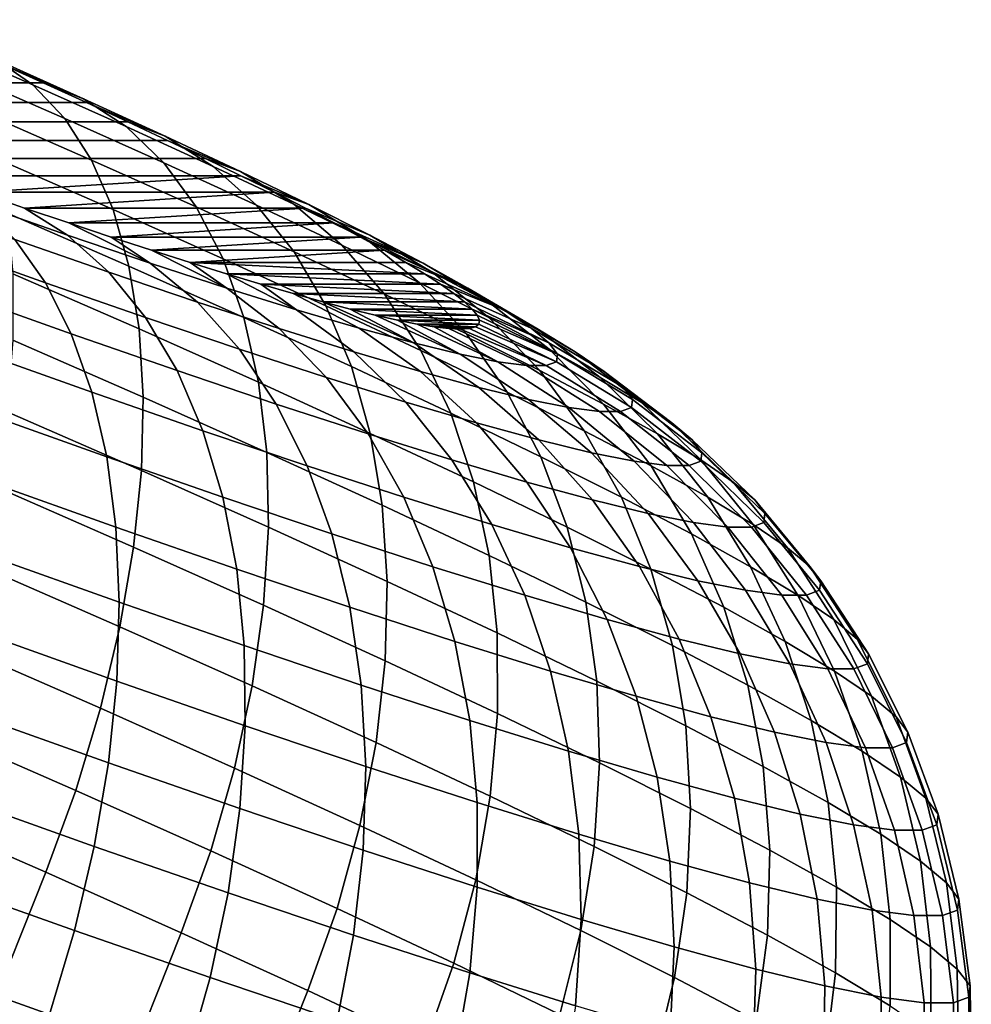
# Model space of a CAD drawing. Header units: metres. Extents: x -166 to 33, y -71 to 34.
# Tile 328 of 332: x 18.21 to 19.43, y 32.11 to 33.37. Entities that reach past the tile are written whole.
import ezdxf

# ---------------------------------------------------------------- set-up
doc = ezdxf.new("R2010")
doc.units = ezdxf.units.M
doc.layers.add('solid_12208131', color=7, linetype='CONTINUOUS')

msp = doc.modelspace()

# ---------------------------------------------------------------- linework, layer by layer
at = {"layer": 'solid_12208131'}
for points in [[(18.09947, 33.339428, 15.69699), (18.225309, 33.284401, 15.626336), (18.178684, 33.316269, 15.529325), (18.060936, 33.36776, 15.595436)], [(18.132326, 33.299976, 15.796815), (18.266054, 33.241501, 15.721732), (18.225309, 33.284401, 15.626336), (18.09947, 33.339428, 15.69699)], [(18.290163, 33.266487, 15.451992), (18.180677, 33.312889, 15.398091), (18.121004, 33.339378, 15.437204), (18.178684, 33.316269, 15.529325)], [(18.238325, 33.286983, 15.355742), (17.770395, 33.286983, 12.70201), (17.701738, 33.312893, 12.681931), (18.180677, 33.312889, 15.398091)], [(18.225309, 33.284401, 15.626336), (18.34445, 33.231197, 15.543688), (18.290163, 33.266487, 15.451992), (18.178684, 33.316269, 15.529325)], [(18.290163, 33.266487, 15.451992), (18.238325, 33.286983, 15.355742), (18.180677, 33.312889, 15.398091)], [(18.15909, 33.249912, 15.893654), (18.300404, 33.188118, 15.814312), (18.266054, 33.241501, 15.721732), (18.132326, 33.299976, 15.796815)], [(18.293781, 33.261726, 15.310287), (17.838055, 33.26173, 12.725757), (17.770395, 33.286983, 12.70201), (18.238325, 33.286983, 15.355742)], [(18.266054, 33.241501, 15.721732), (18.392664, 33.184963, 15.633903), (18.34445, 33.231197, 15.543688), (18.225309, 33.284401, 15.626336)], [(18.290163, 33.266487, 15.451992), (18.394476, 33.218815, 15.364058), (18.293781, 33.261726, 15.310287), (18.238325, 33.286983, 15.355742)], [(18.346931, 33.237179, 15.261828), (17.904573, 33.237183, 12.753114), (17.838055, 33.26173, 12.725757), (18.293781, 33.261726, 15.310287)], [(18.34445, 33.231197, 15.543688), (18.455933, 33.180244, 15.449711), (18.394476, 33.218815, 15.364058), (18.290163, 33.266487, 15.451992)], [(18.394476, 33.218815, 15.364058), (18.346931, 33.237179, 15.261828), (18.293781, 33.261726, 15.310287)], [(18.179426, 33.189857, 15.986285), (18.327925, 33.12492, 15.902909), (18.300404, 33.188118, 15.814312), (18.15909, 33.249912, 15.893654)], [(18.397686, 33.213379, 15.210447), (17.969841, 33.213383, 12.784037), (17.904573, 33.237183, 12.753114), (18.346931, 33.237179, 15.261828)], [(18.300404, 33.188118, 15.814312), (18.434195, 33.128372, 15.721501), (18.392664, 33.184963, 15.633903), (18.266054, 33.241501, 15.721732)], [(18.394476, 33.218815, 15.364058), (18.490784, 33.173634, 15.266233), (18.397686, 33.213379, 15.210447), (18.346931, 33.237179, 15.261828)], [(18.392664, 33.184963, 15.633903), (18.511133, 33.130817, 15.534035), (18.455933, 33.180244, 15.449711), (18.34445, 33.231197, 15.543688)], [(18.445894, 33.190399, 15.156286), (18.033665, 33.190399, 12.818442), (17.969841, 33.213383, 12.784037), (18.397686, 33.213379, 15.210447)], [(18.455933, 33.180244, 15.449711), (18.558859, 33.131958, 15.345162), (18.490784, 33.173634, 15.266233), (18.394476, 33.218815, 15.364058)], [(18.490784, 33.173634, 15.266233), (18.445894, 33.190399, 15.156286), (18.397686, 33.213379, 15.210447)], [(18.491423, 33.168301, 15.099499), (18.095869, 33.168301, 12.856234), (18.033665, 33.190399, 12.818442), (18.445894, 33.190399, 15.156286)], [(18.193075, 33.120571, 16.073544), (18.348272, 33.052708, 15.986406), (18.327925, 33.12492, 15.902909), (18.179426, 33.189857, 15.986285)], [(18.327925, 33.12492, 15.902909), (18.468519, 33.062138, 15.805378), (18.434195, 33.128372, 15.721501), (18.300404, 33.188118, 15.814312)], [(18.434195, 33.128372, 15.721501), (18.559383, 33.071156, 15.615969), (18.511133, 33.130817, 15.534035), (18.392664, 33.184963, 15.633903)], [(18.490784, 33.173634, 15.266233), (18.578308, 33.131306, 15.159303), (18.491423, 33.168301, 15.099499), (18.445894, 33.190399, 15.156286)], [(18.511133, 33.130817, 15.534035), (18.62051, 33.079502, 15.422933), (18.558859, 33.131958, 15.345162), (18.455933, 33.180244, 15.449711)], [(18.558859, 33.131958, 15.345162), (18.652397, 33.086723, 15.230883), (18.578308, 33.131306, 15.159303), (18.490784, 33.173634, 15.266233)], [(18.491423, 33.168301, 15.099499), (18.156324, 33.147133, 12.897337), (18.095869, 33.168301, 12.856234)], [(18.491423, 33.168301, 15.099499), (18.534174, 33.147129, 15.040196), (18.156324, 33.147133, 12.897337)], [(18.578308, 33.131306, 15.159303), (18.534174, 33.147129, 15.040196), (18.491423, 33.168301, 15.099499)], [(18.534174, 33.147129, 15.040196), (18.214815, 33.126965, 12.94161), (18.156324, 33.147133, 12.897337)], [(18.157066, 33.131306, 12.770323), (18.156324, 33.147133, 12.897337), (18.214815, 33.126965, 12.94161), (18.269791, 33.092175, 12.85186)], [(18.534174, 33.147129, 15.040196), (18.573994, 33.126965, 14.978588), (18.214815, 33.126965, 12.94161)], [(18.578308, 33.131306, 15.159303), (18.656347, 33.092175, 15.044128), (18.573994, 33.126965, 14.978588), (18.534174, 33.147129, 15.040196)], [(18.241503, 33.031433, 12.588279), (18.106558, 33.079502, 12.508158), (18.075222, 33.131958, 12.602324), (18.202206, 33.086723, 12.677719)], [(18.62051, 33.079502, 15.422933), (18.719915, 33.031433, 15.30149), (18.652397, 33.086723, 15.230883), (18.558859, 33.131958, 15.345162)], [(18.322678, 33.044903, 12.76486), (18.202206, 33.086723, 12.677719), (18.157066, 33.131306, 12.770323), (18.269791, 33.092175, 12.85186)], [(18.199869, 33.042927, 16.154327), (18.361189, 32.972385, 16.063753), (18.348272, 33.052708, 15.986406), (18.193075, 33.120571, 16.073544)], [(18.573994, 33.126965, 14.978588), (18.2712, 33.107849, 12.988938), (18.214815, 33.126965, 12.94161)], [(18.375513, 33.056553, 12.943732), (18.269791, 33.092175, 12.85186), (18.214815, 33.126965, 12.94161), (18.2712, 33.107849, 12.988938)], [(18.573994, 33.126965, 14.978588), (18.61079, 33.107849, 14.914829), (18.2712, 33.107849, 12.988938)], [(18.348272, 33.052708, 15.986406), (18.495207, 32.987091, 15.884478), (18.468519, 33.062138, 15.805378), (18.327925, 33.12492, 15.902909)], [(18.468519, 33.062138, 15.805378), (18.600075, 33.002014, 15.694479), (18.559383, 33.071156, 15.615969), (18.434195, 33.128372, 15.721501)], [(18.559383, 33.071156, 15.615969), (18.674965, 33.016933, 15.498564), (18.62051, 33.079502, 15.422933), (18.511133, 33.130817, 15.534035)], [(18.656347, 33.092175, 15.044128), (18.72427, 33.056553, 14.921638), (18.61079, 33.107849, 14.914829), (18.573994, 33.126965, 14.978588)], [(18.652397, 33.086723, 15.230883), (18.7358, 33.044903, 15.107794), (18.656347, 33.092175, 15.044128), (18.578308, 33.131306, 15.159303)], [(18.61079, 33.107849, 14.914829), (18.325369, 33.089825, 13.03923), (18.2712, 33.107849, 12.988938)], [(18.375513, 33.056553, 12.943732), (18.2712, 33.107849, 12.988938), (18.325369, 33.089825, 13.03923)], [(18.61079, 33.107849, 14.914829), (18.644491, 33.089825, 14.849043), (18.325369, 33.089825, 13.03923)], [(18.72427, 33.056553, 14.921638), (18.644491, 33.089825, 14.849043), (18.61079, 33.107849, 14.914829)], [(18.369526, 32.986992, 12.680882), (18.241503, 33.031433, 12.588279), (18.202206, 33.086723, 12.677719), (18.322678, 33.044903, 12.76486)], [(18.435665, 33.006832, 12.863047), (18.322678, 33.044903, 12.76486), (18.269791, 33.092175, 12.85186), (18.375513, 33.056553, 12.943732)], [(18.644491, 33.089825, 14.849043), (18.377146, 33.072948, 13.092325), (18.325369, 33.089825, 13.03923)], [(18.473381, 33.024731, 13.045199), (18.375513, 33.056553, 12.943732), (18.325369, 33.089825, 13.03923), (18.377146, 33.072948, 13.092325)], [(18.644491, 33.089825, 14.849043), (18.674986, 33.072948, 14.781442), (18.377146, 33.072948, 13.092325)], [(18.72427, 33.056553, 14.921638), (18.781532, 33.024731, 14.792818), (18.674986, 33.072948, 14.781442), (18.644491, 33.089825, 14.849043)], [(18.719915, 33.031433, 15.30149), (18.808544, 32.986992, 15.170684), (18.7358, 33.044903, 15.107794), (18.652397, 33.086723, 15.230883)], [(18.7358, 33.044903, 15.107794), (18.808392, 33.006832, 14.976885), (18.72427, 33.056553, 14.921638), (18.656347, 33.092175, 15.044128)], [(18.27446, 32.966133, 12.503128), (18.131861, 33.016933, 12.418463), (18.106558, 33.079502, 12.508158), (18.241503, 33.031433, 12.588279)], [(18.674986, 33.072948, 14.781442), (18.426413, 33.057259, 13.148093), (18.377146, 33.072948, 13.092325)], [(18.473381, 33.024731, 13.045199), (18.377146, 33.072948, 13.092325), (18.426413, 33.057259, 13.148093)], [(18.674986, 33.072948, 14.781442), (18.702208, 33.057259, 14.712187), (18.426413, 33.057259, 13.148093)], [(18.600075, 33.002014, 15.694479), (18.721535, 32.94503, 15.571104), (18.674965, 33.016933, 15.498564), (18.559383, 33.071156, 15.615969)], [(18.674965, 33.016933, 15.498564), (18.780006, 32.966133, 15.370233), (18.719915, 33.031433, 15.30149), (18.62051, 33.079502, 15.422933)], [(18.781532, 33.024731, 14.792818), (18.702208, 33.057259, 14.712187), (18.674986, 33.072948, 14.781442)], [(18.540258, 32.972824, 12.971486), (18.435665, 33.006832, 12.863047), (18.375513, 33.056553, 12.943732), (18.473381, 33.024731, 13.045199)], [(18.726099, 33.042786, 14.641413), (18.47307, 33.042786, 13.206428), (18.426413, 33.057259, 13.148093)], [(18.562607, 32.996964, 13.155444), (18.473381, 33.024731, 13.045199), (18.426413, 33.057259, 13.148093), (18.47307, 33.042786, 13.206428)], [(18.702208, 33.057259, 14.712187), (18.726099, 33.042786, 14.641413), (18.426413, 33.057259, 13.148093)], [(18.495207, 32.987091, 15.884478), (18.632696, 32.924255, 15.768578), (18.600075, 33.002014, 15.694479), (18.468519, 33.062138, 15.805378)], [(18.781532, 33.024731, 14.792818), (18.827673, 32.996964, 14.658705), (18.726099, 33.042786, 14.641413), (18.702208, 33.057259, 14.712187)], [(18.808392, 33.006832, 14.976885), (18.869589, 32.972824, 14.839211), (18.781532, 33.024731, 14.792818), (18.72427, 33.056553, 14.921638)], [(18.489595, 32.946537, 12.785223), (18.369526, 32.986992, 12.680882), (18.322678, 33.044903, 12.76486), (18.435665, 33.006832, 12.863047)], [(18.361189, 32.972385, 16.063753), (18.51392, 32.904182, 15.957803), (18.495207, 32.987091, 15.884478), (18.348272, 33.052708, 15.986406)], [(18.808544, 32.986992, 15.170684), (18.885687, 32.946537, 15.031569), (18.808392, 33.006832, 14.976885), (18.7358, 33.044903, 15.107794)], [(18.199718, 32.957905, 16.227621), (18.366512, 32.884972, 16.133974), (18.361189, 32.972385, 16.063753), (18.199869, 33.042927, 16.154327)], [(18.409744, 32.91917, 12.600985), (18.27446, 32.966133, 12.503128), (18.241503, 33.031433, 12.588279), (18.369526, 32.986992, 12.680882)], [(18.746578, 33.029583, 14.569357), (18.516958, 33.029583, 13.267134), (18.47307, 33.042786, 13.206428)], [(18.562607, 32.996964, 13.155444), (18.47307, 33.042786, 13.206428), (18.516958, 33.029583, 13.267134)], [(18.726099, 33.042786, 14.641413), (18.746578, 33.029583, 14.569357), (18.47307, 33.042786, 13.206428)], [(18.780006, 32.966133, 15.370233), (18.873665, 32.91917, 15.232008), (18.808544, 32.986992, 15.170684), (18.719915, 33.031433, 15.30149)], [(18.827673, 32.996964, 14.658705), (18.746578, 33.029583, 14.569357), (18.726099, 33.042786, 14.641413)], [(18.635618, 32.94315, 13.089308), (18.540258, 32.972824, 12.971486), (18.473381, 33.024731, 13.045199), (18.562607, 32.996964, 13.155444)], [(18.763599, 33.017677, 14.496192), (18.557978, 33.017677, 13.330064), (18.516958, 33.029583, 13.267134)], [(18.642473, 32.973476, 13.273579), (18.562607, 32.996964, 13.155444), (18.516958, 33.029583, 13.267134), (18.557978, 33.017677, 13.330064)], [(18.746578, 33.029583, 14.569357), (18.763599, 33.017677, 14.496192), (18.516958, 33.029583, 13.267134)], [(18.827673, 32.996964, 14.658705), (18.862318, 32.973476, 14.520378), (18.763599, 33.017677, 14.496192), (18.746578, 33.029583, 14.569357)], [(18.869589, 32.972824, 14.839211), (18.9189, 32.94315, 14.695881), (18.827673, 32.996964, 14.658705), (18.781532, 33.024731, 14.792818)], [(18.300661, 32.891647, 12.423341), (18.15081, 32.94503, 12.33437), (18.131861, 33.016933, 12.418463), (18.27446, 32.966133, 12.503128)], [(18.600746, 32.910397, 12.900461), (18.489595, 32.946537, 12.785223), (18.435665, 33.006832, 12.863047), (18.540258, 32.972824, 12.971486)], [(18.777126, 33.007095, 14.422066), (18.596041, 33.007095, 13.395093), (18.557978, 33.017677, 13.330064)], [(18.712337, 32.954453, 13.398653), (18.642473, 32.973476, 13.273579), (18.557978, 33.017677, 13.330064), (18.596041, 33.007095, 13.395093)], [(18.763599, 33.017677, 14.496192), (18.777126, 33.007095, 14.422066), (18.557978, 33.017677, 13.330064)], [(18.787111, 32.997871, 14.34723), (18.63102, 32.997871, 13.462001), (18.596041, 33.007095, 13.395093)], [(18.712337, 32.954453, 13.398653), (18.596041, 33.007095, 13.395093), (18.63102, 32.997871, 13.462001)], [(18.777126, 33.007095, 14.422066), (18.787111, 32.997871, 14.34723), (18.596041, 33.007095, 13.395093)], [(18.721535, 32.94503, 15.571104), (18.831919, 32.891647, 15.436247), (18.780006, 32.966133, 15.370233), (18.674965, 33.016933, 15.498564)], [(18.885191, 32.954453, 14.378952), (18.777126, 33.007095, 14.422066), (18.763599, 33.017677, 14.496192), (18.862318, 32.973476, 14.520378)], [(18.885191, 32.954453, 14.378952), (18.787111, 32.997871, 14.34723), (18.777126, 33.007095, 14.422066)], [(18.885687, 32.946537, 15.031569), (18.950722, 32.910397, 14.885265), (18.869589, 32.972824, 14.839211), (18.808392, 33.006832, 14.976885)], [(18.720974, 32.918045, 13.215562), (18.635618, 32.94315, 13.089308), (18.562607, 32.996964, 13.155444), (18.642473, 32.973476, 13.273579)], [(18.632696, 32.924255, 15.768578), (18.759632, 32.864704, 15.639639), (18.721535, 32.94503, 15.571104), (18.600075, 33.002014, 15.694479)], [(18.793537, 32.990025, 14.271853), (18.662838, 32.990025, 13.530634), (18.63102, 32.997871, 13.462001)], [(18.771635, 32.940048, 13.529659), (18.712337, 32.954453, 13.398653), (18.63102, 32.997871, 13.462001), (18.662838, 32.990025, 13.530634)], [(18.787111, 32.997871, 14.34723), (18.793537, 32.990025, 14.271853), (18.63102, 32.997871, 13.462001)], [(18.885191, 32.954453, 14.378952), (18.896105, 32.940048, 14.235565), (18.793537, 32.990025, 14.271853), (18.787111, 32.997871, 14.34723)], [(18.9189, 32.94315, 14.695881), (18.955927, 32.918045, 14.548048), (18.862318, 32.973476, 14.520378), (18.827673, 32.996964, 14.658705)], [(18.536625, 32.876423, 12.711244), (18.409744, 32.91917, 12.600985), (18.369526, 32.986992, 12.680882), (18.489595, 32.946537, 12.785223)], [(18.51392, 32.904182, 15.957803), (18.656834, 32.838867, 15.83733), (18.632696, 32.924255, 15.768578), (18.495207, 32.987091, 15.884478)], [(18.796387, 32.983578, 14.196093), (18.691427, 32.983578, 13.600851), (18.662838, 32.990025, 13.530634)], [(18.771635, 32.940048, 13.529659), (18.662838, 32.990025, 13.530634), (18.691427, 32.983578, 13.600851)], [(18.793537, 32.990025, 14.271853), (18.796387, 32.983578, 14.196093), (18.662838, 32.990025, 13.530634)], [(18.795649, 32.978546, 14.120205), (18.71669, 32.978546, 13.672415), (18.691427, 32.983578, 13.600851)], [(18.819891, 32.930382, 13.665543), (18.771635, 32.940048, 13.529659), (18.691427, 32.983578, 13.600851), (18.71669, 32.978546, 13.672415)], [(18.796387, 32.983578, 14.196093), (18.795649, 32.978546, 14.120205), (18.691427, 32.983578, 13.600851)], [(18.896105, 32.940048, 14.235565), (18.796387, 32.983578, 14.196093), (18.793537, 32.990025, 14.271853)], [(18.896105, 32.940048, 14.235565), (18.894976, 32.930382, 14.091372), (18.795649, 32.978546, 14.120205), (18.796387, 32.983578, 14.196093)], [(18.873665, 32.91917, 15.232008), (18.955181, 32.876423, 15.085003), (18.885687, 32.946537, 15.031569), (18.808544, 32.986992, 15.170684)], [(18.366512, 32.884972, 16.133974), (18.524424, 32.814453, 16.024429), (18.51392, 32.904182, 15.957803), (18.361189, 32.972385, 16.063753)], [(18.702082, 32.87886, 13.025668), (18.600746, 32.910397, 12.900461), (18.540258, 32.972824, 12.971486), (18.635618, 32.94315, 13.089308)], [(18.795639, 32.897713, 13.349232), (18.720974, 32.918045, 13.215562), (18.642473, 32.973476, 13.273579), (18.712337, 32.954453, 13.398653)], [(18.79133, 32.974941, 14.044356), (18.738575, 32.974945, 13.745166), (18.71669, 32.978546, 13.672415)], [(18.819891, 32.930382, 13.665543), (18.71669, 32.978546, 13.672415), (18.738575, 32.974945, 13.745166)], [(18.795649, 32.978546, 14.120205), (18.79133, 32.974941, 14.044356), (18.71669, 32.978546, 13.672415)], [(18.783436, 32.972778, 13.968708), (18.75703, 32.972778, 13.818952), (18.738575, 32.974945, 13.745166)], [(18.856714, 32.925529, 13.805209), (18.819891, 32.930382, 13.665543), (18.738575, 32.974945, 13.745166), (18.75703, 32.972778, 13.818952)], [(18.79133, 32.974941, 14.044356), (18.783436, 32.972778, 13.968708), (18.738575, 32.974945, 13.745166)], [(18.783436, 32.972778, 13.968708), (18.771994, 32.972054, 13.893519), (18.75703, 32.972778, 13.818952)], [(18.881809, 32.925529, 13.947535), (18.856714, 32.925529, 13.805209), (18.75703, 32.972778, 13.818952), (18.771994, 32.972054, 13.893519)], [(18.881809, 32.925529, 13.947535), (18.771994, 32.972054, 13.893519), (18.783436, 32.972778, 13.968708)], [(18.894976, 32.930382, 14.091372), (18.881809, 32.925529, 13.947535), (18.783436, 32.972778, 13.968708), (18.79133, 32.974941, 14.044356)], [(18.894976, 32.930382, 14.091372), (18.79133, 32.974941, 14.044356), (18.795649, 32.978546, 14.120205)], [(18.955927, 32.918045, 14.548048), (18.980371, 32.897713, 14.396902), (18.885191, 32.954453, 14.378952), (18.862318, 32.973476, 14.520378)], [(18.950722, 32.910397, 14.885265), (19.003122, 32.87886, 14.73295), (18.9189, 32.94315, 14.695881), (18.869589, 32.972824, 14.839211)], [(18.192629, 32.866577, 16.2925), (18.364174, 32.791561, 16.196184), (18.366512, 32.884972, 16.133974), (18.199718, 32.957905, 16.227621)], [(18.442825, 32.842297, 12.526173), (18.300661, 32.891647, 12.423341), (18.27446, 32.966133, 12.503128), (18.409744, 32.91917, 12.600985)], [(18.831919, 32.891647, 15.436247), (18.930338, 32.842297, 15.290994), (18.873665, 32.91917, 15.232008), (18.780006, 32.966133, 15.370233)], [(18.319778, 32.808914, 12.349921), (18.16317, 32.864704, 12.256938), (18.15081, 32.94503, 12.33437), (18.300661, 32.891647, 12.423341)], [(18.654079, 32.83823, 12.833017), (18.536625, 32.876423, 12.711244), (18.489595, 32.946537, 12.785223), (18.600746, 32.910397, 12.900461)], [(18.792789, 32.85218, 13.159836), (18.702082, 32.87886, 13.025668), (18.635618, 32.94315, 13.089308), (18.720974, 32.918045, 13.215562)], [(18.859013, 32.88232, 13.489241), (18.795639, 32.897713, 13.349232), (18.712337, 32.954453, 13.398653), (18.771635, 32.940048, 13.529659)], [(18.759632, 32.864704, 15.639639), (18.874994, 32.808914, 15.4987), (18.831919, 32.891647, 15.436247), (18.721535, 32.94503, 15.571104)], [(18.980371, 32.897713, 14.396902), (18.992037, 32.88232, 14.243661), (18.896105, 32.940048, 14.235565), (18.885191, 32.954453, 14.378952)], [(18.955181, 32.876423, 15.085003), (19.023905, 32.83823, 14.930401), (18.950722, 32.910397, 14.885265), (18.885687, 32.946537, 15.031569)], [(19.003122, 32.87886, 14.73295), (19.042471, 32.85218, 14.57585), (18.955927, 32.918045, 14.548048), (18.9189, 32.94315, 14.695881)], [(18.910583, 32.87199, 13.634463), (18.859013, 32.88232, 13.489241), (18.771635, 32.940048, 13.529659), (18.819891, 32.930382, 13.665543)], [(18.949938, 32.866802, 13.783729), (18.910583, 32.87199, 13.634463), (18.819891, 32.930382, 13.665543), (18.856714, 32.925529, 13.805209)], [(18.990829, 32.87199, 14.089559), (18.976759, 32.866802, 13.935835), (18.881809, 32.925529, 13.947535), (18.894976, 32.930382, 14.091372)], [(18.992037, 32.88232, 14.243661), (18.990829, 32.87199, 14.089559), (18.894976, 32.930382, 14.091372), (18.896105, 32.940048, 14.235565)], [(18.576159, 32.797375, 12.642039), (18.442825, 32.842297, 12.526173), (18.409744, 32.91917, 12.600985), (18.536625, 32.876423, 12.711244)], [(18.656834, 32.838867, 15.83733), (18.788778, 32.776966, 15.703304), (18.759632, 32.864704, 15.639639), (18.632696, 32.924255, 15.768578)], [(18.872133, 32.830578, 13.301885), (18.792789, 32.85218, 13.159836), (18.720974, 32.918045, 13.215562), (18.795639, 32.897713, 13.349232)], [(18.976759, 32.866802, 13.935835), (18.949938, 32.866802, 13.783729), (18.856714, 32.925529, 13.805209), (18.881809, 32.925529, 13.947535)], [(18.930338, 32.842297, 15.290994), (19.016001, 32.797375, 15.136512), (18.955181, 32.876423, 15.085003), (18.873665, 32.91917, 15.232008)], [(19.042471, 32.85218, 14.57585), (19.068447, 32.830578, 14.41523), (18.980371, 32.897713, 14.396902), (18.955927, 32.918045, 14.548048)], [(18.761164, 32.804905, 12.965326), (18.654079, 32.83823, 12.833017), (18.600746, 32.910397, 12.900461), (18.702082, 32.87886, 13.025668)], [(19.023905, 32.83823, 14.930401), (19.079279, 32.804905, 14.769446), (19.003122, 32.87886, 14.73295), (18.950722, 32.910397, 14.885265)], [(18.524424, 32.814453, 16.024429), (18.672186, 32.746922, 15.89987), (18.656834, 32.838867, 15.83733), (18.51392, 32.904182, 15.957803)], [(18.93948, 32.81422, 13.450671), (18.872133, 32.830578, 13.301885), (18.795639, 32.897713, 13.349232), (18.859013, 32.88232, 13.489241)], [(19.068447, 32.830578, 14.41523), (19.080843, 32.81422, 14.252383), (18.992037, 32.88232, 14.243661), (18.980371, 32.897713, 14.396902)], [(18.468355, 32.757339, 12.457391), (18.319778, 32.808914, 12.349921), (18.300661, 32.891647, 12.423341), (18.442825, 32.842297, 12.526173)], [(18.364174, 32.791561, 16.196184), (18.526585, 32.719036, 16.083519), (18.524424, 32.814453, 16.024429), (18.366512, 32.884972, 16.133974)], [(18.874994, 32.808914, 15.4987), (18.977852, 32.757339, 15.346896), (18.930338, 32.842297, 15.290994), (18.831919, 32.891647, 15.436247)], [(18.994284, 32.803242, 13.604997), (18.93948, 32.81422, 13.450671), (18.859013, 32.88232, 13.489241), (18.910583, 32.87199, 13.634463)], [(19.080843, 32.81422, 14.252383), (19.079561, 32.803242, 14.08862), (18.990829, 32.87199, 14.089559), (18.992037, 32.88232, 14.243661)], [(18.699587, 32.75724, 12.770005), (18.576159, 32.797375, 12.642039), (18.536625, 32.876423, 12.711244), (18.654079, 32.83823, 12.833017)], [(18.857014, 32.776714, 13.107104), (18.761164, 32.804905, 12.965326), (18.702082, 32.87886, 13.025668), (18.792789, 32.85218, 13.159836)], [(19.036106, 32.797729, 13.763618), (18.994284, 32.803242, 13.604997), (18.910583, 32.87199, 13.634463), (18.949938, 32.866802, 13.783729)], [(19.016001, 32.797375, 15.136512), (19.088219, 32.75724, 14.974048), (19.023905, 32.83823, 14.930401), (18.955181, 32.876423, 15.085003)], [(19.079561, 32.803242, 14.08862), (19.064608, 32.797729, 13.925261), (18.976759, 32.866802, 13.935835), (18.990829, 32.87199, 14.089559)], [(19.079279, 32.804905, 14.769446), (19.120857, 32.776714, 14.603436), (19.042471, 32.85218, 14.57585), (19.003122, 32.87886, 14.73295)], [(18.331572, 32.718975, 12.283795), (18.168783, 32.776966, 12.187143), (18.16317, 32.864704, 12.256938), (18.319778, 32.808914, 12.349921)], [(18.178688, 32.770088, 16.348145), (18.354204, 32.693336, 16.249599), (18.364174, 32.791561, 16.196184), (18.192629, 32.866577, 16.2925)], [(18.788778, 32.776966, 15.703304), (18.908691, 32.718975, 15.556805), (18.874994, 32.808914, 15.4987), (18.759632, 32.864704, 15.639639)], [(19.064608, 32.797729, 13.925261), (19.036106, 32.797729, 13.763618), (18.949938, 32.866802, 13.783729), (18.976759, 32.866802, 13.935835)], [(18.6077, 32.710388, 12.578483), (18.468355, 32.757339, 12.457391), (18.442825, 32.842297, 12.526173), (18.576159, 32.797375, 12.642039)], [(18.940861, 32.753887, 13.257211), (18.857014, 32.776714, 13.107104), (18.792789, 32.85218, 13.159836), (18.872133, 32.830578, 13.301885)], [(18.977852, 32.757339, 15.346896), (19.067379, 32.710388, 15.185448), (19.016001, 32.797375, 15.136512), (18.930338, 32.842297, 15.290994)], [(19.120857, 32.776714, 14.603436), (19.148308, 32.753887, 14.433704), (19.068447, 32.830578, 14.41523), (19.042471, 32.85218, 14.57585)], [(18.812117, 32.722221, 12.909043), (18.699587, 32.75724, 12.770005), (18.654079, 32.83823, 12.833017), (18.761164, 32.804905, 12.965326)], [(18.672186, 32.746922, 15.89987), (18.808605, 32.682922, 15.761298), (18.788778, 32.776966, 15.703304), (18.656834, 32.838867, 15.83733)], [(19.012026, 32.736599, 13.414435), (18.940861, 32.753887, 13.257211), (18.872133, 32.830578, 13.301885), (18.93948, 32.81422, 13.450671)], [(19.088219, 32.75724, 14.974048), (19.146408, 32.722221, 14.804908), (19.079279, 32.804905, 14.769446), (19.023905, 32.83823, 14.930401)], [(19.148308, 32.753887, 14.433704), (19.161407, 32.736599, 14.261621), (19.080843, 32.81422, 14.252383), (19.068447, 32.830578, 14.41523)], [(18.486008, 32.665363, 12.395505), (18.331572, 32.718975, 12.283795), (18.319778, 32.808914, 12.349921), (18.468355, 32.757339, 12.457391)], [(18.526585, 32.719036, 16.083519), (18.678556, 32.649582, 15.95541), (18.672186, 32.746922, 15.89987), (18.524424, 32.814453, 16.024429)], [(18.912842, 32.692596, 13.058031), (18.812117, 32.722221, 12.909043), (18.761164, 32.804905, 12.965326), (18.857014, 32.776714, 13.107104)], [(18.908691, 32.718975, 15.556805), (19.015608, 32.665363, 15.399012), (18.977852, 32.757339, 15.346896), (18.874994, 32.808914, 15.4987)], [(19.069939, 32.724998, 13.577515), (19.012026, 32.736599, 13.414435), (18.93948, 32.81422, 13.450671), (18.994284, 32.803242, 13.604997)], [(19.146408, 32.722221, 14.804908), (19.190102, 32.692596, 14.630455), (19.120857, 32.776714, 14.603436), (19.079279, 32.804905, 14.769446)], [(19.161407, 32.736599, 14.261621), (19.160051, 32.724998, 14.08857), (19.079561, 32.803242, 14.08862), (19.080843, 32.81422, 14.252383)], [(18.354204, 32.693336, 16.249599), (18.520376, 32.619133, 16.134325), (18.526585, 32.719036, 16.083519), (18.364174, 32.791561, 16.196184)], [(18.736694, 32.668446, 12.71222), (18.6077, 32.710388, 12.578483), (18.576159, 32.797375, 12.642039), (18.699587, 32.75724, 12.770005)], [(19.114132, 32.719173, 13.745133), (19.069939, 32.724998, 13.577515), (18.994284, 32.803242, 13.604997), (19.036106, 32.797729, 13.763618)], [(19.067379, 32.710388, 15.185448), (19.142853, 32.668446, 15.015657), (19.088219, 32.75724, 14.974048), (19.016001, 32.797375, 15.136512)], [(19.144251, 32.719173, 13.915944), (19.114132, 32.719173, 13.745133), (19.036106, 32.797729, 13.763618), (19.064608, 32.797729, 13.925261)], [(19.160051, 32.724998, 14.08857), (19.144251, 32.719173, 13.915944), (19.064608, 32.797729, 13.925261), (19.079561, 32.803242, 14.08862)], [(18.15807, 32.669659, 16.393856), (18.336729, 32.591534, 16.293547), (18.354204, 32.693336, 16.249599), (18.178688, 32.770088, 16.348145)], [(18.33589, 32.622963, 12.225796), (18.16758, 32.682922, 12.125866), (18.168783, 32.776966, 12.187143), (18.331572, 32.718975, 12.283795)], [(18.808605, 32.682922, 15.761298), (18.932587, 32.622963, 15.609829), (18.908691, 32.718975, 15.556805), (18.788778, 32.776966, 15.703304)], [(19.000952, 32.668606, 13.215771), (18.912842, 32.692596, 13.058031), (18.857014, 32.776714, 13.107104), (18.940861, 32.753887, 13.257211)], [(19.190102, 32.692596, 14.630455), (19.218948, 32.668606, 14.452093), (19.148308, 32.753887, 14.433704), (19.120857, 32.776714, 14.603436)], [(18.630852, 32.616562, 12.521374), (18.486008, 32.665363, 12.395505), (18.468355, 32.757339, 12.457391), (18.6077, 32.710388, 12.578483)], [(18.8543, 32.631847, 12.857527), (18.736694, 32.668446, 12.71222), (18.699587, 32.75724, 12.770005), (18.812117, 32.722221, 12.909043)], [(19.075737, 32.65044, 13.380991), (19.000952, 32.668606, 13.215771), (18.940861, 32.753887, 13.257211), (19.012026, 32.736599, 13.414435)], [(19.015608, 32.665363, 15.399012), (19.108665, 32.616562, 15.231194), (19.067379, 32.710388, 15.185448), (18.977852, 32.757339, 15.346896)], [(19.142853, 32.668446, 15.015657), (19.203667, 32.631847, 14.83889), (19.146408, 32.722221, 14.804908), (19.088219, 32.75724, 14.974048)], [(19.218948, 32.668606, 14.452093), (19.232714, 32.65044, 14.271258), (19.161407, 32.736599, 14.261621), (19.148308, 32.753887, 14.433704)], [(18.678556, 32.649582, 15.95541), (18.818863, 32.583755, 15.81289), (18.808605, 32.682922, 15.761298), (18.672186, 32.746922, 15.89987)], [(19.136595, 32.638252, 13.552363), (19.075737, 32.65044, 13.380991), (19.012026, 32.736599, 13.414435), (19.069939, 32.724998, 13.577515)], [(19.232714, 32.65044, 14.271258), (19.231289, 32.638252, 14.089407), (19.160051, 32.724998, 14.08857), (19.161407, 32.736599, 14.261621)], [(18.495565, 32.567535, 12.341295), (18.33589, 32.622963, 12.225796), (18.331572, 32.718975, 12.283795), (18.486008, 32.665363, 12.395505)], [(18.520376, 32.619133, 16.134325), (18.675867, 32.548069, 16.00325), (18.678556, 32.649582, 15.95541), (18.526585, 32.719036, 16.083519)], [(18.959566, 32.600887, 13.013234), (18.8543, 32.631847, 12.857527), (18.812117, 32.722221, 12.909043), (18.912842, 32.692596, 13.058031)], [(18.932587, 32.622963, 15.609829), (19.043129, 32.567535, 15.446683), (19.015608, 32.665363, 15.399012), (18.908691, 32.718975, 15.556805)], [(19.183035, 32.63213, 13.728506), (19.136595, 32.638252, 13.552363), (19.069939, 32.724998, 13.577515), (19.114132, 32.719173, 13.745133)], [(19.214685, 32.63213, 13.908003), (19.183035, 32.63213, 13.728506), (19.114132, 32.719173, 13.745133), (19.144251, 32.719173, 13.915944)], [(19.231289, 32.638252, 14.089407), (19.214685, 32.63213, 13.908003), (19.144251, 32.719173, 13.915944), (19.160051, 32.724998, 14.08857)], [(19.203667, 32.631847, 14.83889), (19.249331, 32.600887, 14.656569), (19.190102, 32.692596, 14.630455), (19.146408, 32.722221, 14.804908)], [(18.764936, 32.572968, 12.660388), (18.630852, 32.616562, 12.521374), (18.6077, 32.710388, 12.578483), (18.736694, 32.668446, 12.71222)], [(19.108665, 32.616562, 15.231194), (19.187119, 32.572968, 15.054704), (19.142853, 32.668446, 15.015657), (19.067379, 32.710388, 15.185448)], [(18.336729, 32.591534, 16.293547), (18.505878, 32.515999, 16.176208), (18.520376, 32.619133, 16.134325), (18.354204, 32.693336, 16.249599)], [(19.051649, 32.575813, 13.178087), (18.959566, 32.600887, 13.013234), (18.912842, 32.692596, 13.058031), (19.000952, 32.668606, 13.215771)], [(19.249331, 32.600887, 14.656569), (19.279478, 32.575813, 14.470164), (19.218948, 32.668606, 14.452093), (19.190102, 32.692596, 14.630455)], [(18.33268, 32.522091, 12.176655), (18.159575, 32.583755, 12.073877), (18.16758, 32.682922, 12.125866), (18.33589, 32.622963, 12.225796)], [(18.818863, 32.583755, 15.81289), (18.946377, 32.522091, 15.657105), (18.932587, 32.622963, 15.609829), (18.808605, 32.682922, 15.761298)], [(18.131037, 32.566551, 16.429058), (18.31197, 32.487434, 16.327473), (18.336729, 32.591534, 16.293547), (18.15807, 32.669659, 16.393856)], [(18.88718, 32.534924, 12.811428), (18.764936, 32.572968, 12.660388), (18.736694, 32.668446, 12.71222), (18.8543, 32.631847, 12.857527)], [(19.129807, 32.556831, 13.350759), (19.051649, 32.575813, 13.178087), (19.000952, 32.668606, 13.215771), (19.075737, 32.65044, 13.380991)], [(19.187119, 32.572968, 15.054704), (19.250332, 32.534924, 14.870963), (19.203667, 32.631847, 14.83889), (19.142853, 32.668446, 15.015657)], [(19.279478, 32.575813, 14.470164), (19.293865, 32.556831, 14.281175), (19.232714, 32.65044, 14.271258), (19.218948, 32.668606, 14.452093)], [(18.645321, 32.517078, 12.471434), (18.495565, 32.567535, 12.341295), (18.486008, 32.665363, 12.395505), (18.630852, 32.616562, 12.521374)], [(19.043129, 32.567535, 15.446683), (19.139343, 32.517078, 15.273173), (19.108665, 32.616562, 15.231194), (19.015608, 32.665363, 15.399012)], [(18.675867, 32.548069, 16.00325), (18.819424, 32.480717, 15.85743), (18.818863, 32.583755, 15.81289), (18.678556, 32.649582, 15.95541)], [(19.193409, 32.54409, 13.529859), (19.129807, 32.556831, 13.350759), (19.075737, 32.65044, 13.380991), (19.136595, 32.638252, 13.552363)], [(19.293865, 32.556831, 14.281175), (19.292376, 32.54409, 14.091122), (19.231289, 32.638252, 14.089407), (19.232714, 32.65044, 14.271258)], [(18.996601, 32.502743, 12.973278), (18.88718, 32.534924, 12.811428), (18.8543, 32.631847, 12.857527), (18.959566, 32.600887, 13.013234)], [(19.241945, 32.537693, 13.713945), (19.193409, 32.54409, 13.529859), (19.136595, 32.638252, 13.552363), (19.183035, 32.63213, 13.728506)], [(19.275023, 32.537693, 13.901537), (19.241945, 32.537693, 13.713945), (19.183035, 32.63213, 13.728506), (19.214685, 32.63213, 13.908003)], [(19.250332, 32.534924, 14.870963), (19.297798, 32.502743, 14.681449), (19.249331, 32.600887, 14.656569), (19.203667, 32.631847, 14.83889)], [(19.292376, 32.54409, 14.091122), (19.275023, 32.537693, 13.901537), (19.214685, 32.63213, 13.908003), (19.231289, 32.638252, 14.089407)], [(18.496904, 32.46508, 12.295444), (18.33268, 32.522091, 12.176655), (18.33589, 32.622963, 12.225796), (18.495565, 32.567535, 12.341295)], [(18.505878, 32.515999, 16.176208), (18.664152, 32.443665, 16.042786), (18.675867, 32.548069, 16.00325), (18.520376, 32.619133, 16.134325)], [(18.783955, 32.472, 12.615163), (18.645321, 32.517078, 12.471434), (18.630852, 32.616562, 12.521374), (18.764936, 32.572968, 12.660388)], [(18.946377, 32.522091, 15.657105), (19.060068, 32.46508, 15.489311), (19.043129, 32.567535, 15.446683), (18.932587, 32.622963, 15.609829)], [(19.139343, 32.517078, 15.273173), (19.220457, 32.472, 15.090697), (19.187119, 32.572968, 15.054704), (19.108665, 32.616562, 15.231194)], [(18.31197, 32.487434, 16.327473), (18.483269, 32.410938, 16.208641), (18.505878, 32.515999, 16.176208), (18.336729, 32.591534, 16.293547)], [(19.092318, 32.476677, 13.144635), (18.996601, 32.502743, 12.973278), (18.959566, 32.600887, 13.013234), (19.051649, 32.575813, 13.178087)], [(19.297798, 32.502743, 14.681449), (19.329134, 32.476677, 14.487689), (19.279478, 32.575813, 14.470164), (19.249331, 32.600887, 14.656569)], [(18.32198, 32.417625, 12.13699), (18.144867, 32.480717, 12.031833), (18.159575, 32.583755, 12.073877), (18.33268, 32.522091, 12.176655)], [(18.819424, 32.480717, 15.85743), (18.949888, 32.417625, 15.698037), (18.946377, 32.522091, 15.657105), (18.818863, 32.583755, 15.81289)], [(18.097927, 32.46207, 16.453308), (18.280235, 32.382351, 16.35095), (18.31197, 32.487434, 16.327473), (18.131037, 32.566551, 16.429058)], [(18.650928, 32.413189, 12.429291), (18.496904, 32.46508, 12.295444), (18.495565, 32.567535, 12.341295), (18.645321, 32.517078, 12.471434)], [(18.910345, 32.432667, 12.771327), (18.783955, 32.472, 12.615163), (18.764936, 32.572968, 12.660388), (18.88718, 32.534924, 12.811428)], [(19.060068, 32.46508, 15.489311), (19.159025, 32.413189, 15.310858), (19.139343, 32.517078, 15.273173), (19.043129, 32.567535, 15.446683)], [(19.173557, 32.456947, 13.32412), (19.092318, 32.476677, 13.144635), (19.051649, 32.575813, 13.178087), (19.129807, 32.556831, 13.350759)], [(19.220457, 32.472, 15.090697), (19.285814, 32.432667, 14.900723), (19.250332, 32.534924, 14.870963), (19.187119, 32.572968, 15.054704)], [(19.329134, 32.476677, 14.487689), (19.344088, 32.456947, 14.291244), (19.293865, 32.556831, 14.281175), (19.279478, 32.575813, 14.470164)], [(19.23967, 32.443703, 13.510286), (19.173557, 32.456947, 13.32412), (19.129807, 32.556831, 13.350759), (19.193409, 32.54409, 13.529859)], [(19.344088, 32.456947, 14.291244), (19.342541, 32.443703, 14.093693), (19.292376, 32.54409, 14.091122), (19.293865, 32.556831, 14.281175)], [(18.664152, 32.443665, 16.042786), (18.810278, 32.375107, 15.894355), (18.819424, 32.480717, 15.85743), (18.675867, 32.548069, 16.00325)], [(19.290119, 32.437054, 13.701635), (19.23967, 32.443703, 13.510286), (19.193409, 32.54409, 13.529859), (19.241945, 32.537693, 13.713945)], [(19.342541, 32.443703, 14.093693), (19.324503, 32.437054, 13.896627), (19.275023, 32.537693, 13.901537), (19.292376, 32.54409, 14.091122)], [(19.023478, 32.399395, 12.938667), (18.910345, 32.432667, 12.771327), (18.88718, 32.534924, 12.811428), (18.996601, 32.502743, 12.973278)], [(19.324503, 32.437054, 13.896627), (19.290119, 32.437054, 13.701635), (19.241945, 32.537693, 13.713945), (19.275023, 32.537693, 13.901537)], [(19.285814, 32.432667, 14.900723), (19.33489, 32.399395, 14.704781), (19.297798, 32.502743, 14.681449), (19.250332, 32.534924, 14.870963)], [(18.490009, 32.359295, 12.258531), (18.32198, 32.417625, 12.13699), (18.33268, 32.522091, 12.176655), (18.496904, 32.46508, 12.295444)], [(18.483269, 32.410938, 16.208641), (18.643557, 32.337685, 16.073523), (18.664152, 32.443665, 16.042786), (18.505878, 32.515999, 16.176208)], [(18.793509, 32.366825, 12.577116), (18.650928, 32.413189, 12.429291), (18.645321, 32.517078, 12.471434), (18.783955, 32.472, 12.615163)], [(18.949888, 32.417625, 15.698037), (19.066214, 32.359295, 15.526357), (19.060068, 32.46508, 15.489311), (18.946377, 32.522091, 15.657105)], [(19.159025, 32.413189, 15.310858), (19.242449, 32.366825, 15.123181), (19.220457, 32.472, 15.090697), (19.139343, 32.517078, 15.273173)], [(19.12244, 32.372448, 13.115837), (19.023478, 32.399395, 12.938667), (18.996601, 32.502743, 12.973278), (19.092318, 32.476677, 13.144635)], [(19.33489, 32.399395, 14.704781), (19.36729, 32.372448, 14.504448), (19.329134, 32.476677, 14.487689), (19.297798, 32.502743, 14.681449)], [(18.303928, 32.310886, 12.107302), (18.123644, 32.375107, 12.000261), (18.144867, 32.480717, 12.031833), (18.32198, 32.417625, 12.13699)], [(18.280235, 32.382351, 16.35095), (18.452837, 32.305275, 16.231215), (18.483269, 32.410938, 16.208641), (18.31197, 32.487434, 16.327473)], [(18.810278, 32.375107, 15.894355), (18.943079, 32.310886, 15.732109), (18.949888, 32.417625, 15.698037), (18.819424, 32.480717, 15.85743)], [(18.647598, 32.306202, 12.395476), (18.490009, 32.359295, 12.258531), (18.496904, 32.46508, 12.295444), (18.650928, 32.413189, 12.429291)], [(18.923502, 32.326374, 12.737728), (18.793509, 32.366825, 12.577116), (18.783955, 32.472, 12.615163), (18.910345, 32.432667, 12.771327)], [(19.066214, 32.359295, 15.526357), (19.167463, 32.306202, 15.343771), (19.159025, 32.413189, 15.310858), (19.060068, 32.46508, 15.489311)], [(19.206438, 32.352047, 13.30141), (19.12244, 32.372448, 13.115837), (19.092318, 32.476677, 13.144635), (19.173557, 32.456947, 13.32412)], [(19.242449, 32.366825, 15.123181), (19.309669, 32.326374, 14.927795), (19.285814, 32.432667, 14.900723), (19.220457, 32.472, 15.090697)], [(19.36729, 32.372448, 14.504448), (19.382751, 32.352047, 14.301338), (19.344088, 32.456947, 14.291244), (19.329134, 32.476677, 14.487689)], [(18.280235, 32.382351, 16.35095), (18.097927, 32.46207, 16.453308), (18.059202, 32.357632, 16.466291), (18.24197, 32.277714, 16.363674)], [(19.274792, 32.338352, 13.493891), (19.206438, 32.352047, 13.30141), (19.173557, 32.456947, 13.32412), (19.23967, 32.443703, 13.510286)], [(19.382751, 32.352047, 14.301338), (19.381151, 32.338352, 14.097087), (19.342541, 32.443703, 14.093693), (19.344088, 32.456947, 14.291244)], [(18.643557, 32.337685, 16.073523), (18.791544, 32.268253, 15.923202), (18.810278, 32.375107, 15.894355), (18.664152, 32.443665, 16.042786)], [(19.326954, 32.331478, 13.69173), (19.274792, 32.338352, 13.493891), (19.23967, 32.443703, 13.510286), (19.290119, 32.437054, 13.701635)], [(19.381151, 32.338352, 14.097087), (19.362501, 32.331478, 13.893337), (19.324503, 32.437054, 13.896627), (19.342541, 32.443703, 14.093693)], [(19.039858, 32.292152, 12.909837), (18.923502, 32.326374, 12.737728), (18.910345, 32.432667, 12.771327), (19.023478, 32.399395, 12.938667)], [(19.309669, 32.326374, 14.927795), (19.360144, 32.292152, 14.726271), (19.33489, 32.399395, 14.704781), (19.285814, 32.432667, 14.900723)], [(19.362501, 32.331478, 13.893337), (19.326954, 32.331478, 13.69173), (19.290119, 32.437054, 13.701635), (19.324503, 32.437054, 13.896627)], [(18.474966, 32.251511, 12.231019), (18.303928, 32.310886, 12.107302), (18.32198, 32.417625, 12.13699), (18.490009, 32.359295, 12.258531)], [(18.943079, 32.310886, 15.732109), (19.061487, 32.251511, 15.557355), (19.066214, 32.359295, 15.526357), (18.949888, 32.417625, 15.698037)], [(18.452837, 32.305275, 16.231215), (18.614344, 32.231461, 16.095068), (18.643557, 32.337685, 16.073523), (18.483269, 32.410938, 16.208641)], [(18.793482, 32.258766, 12.546724), (18.647598, 32.306202, 12.395476), (18.650928, 32.413189, 12.429291), (18.793509, 32.366825, 12.577116)], [(19.167463, 32.306202, 15.343771), (19.252819, 32.258766, 15.15175), (19.242449, 32.366825, 15.123181), (19.159025, 32.413189, 15.310858)], [(19.14164, 32.264439, 13.092054), (19.039858, 32.292152, 12.909837), (19.023478, 32.399395, 12.938667), (19.12244, 32.372448, 13.115837)], [(19.360144, 32.292152, 14.726271), (19.393467, 32.264439, 14.52023), (19.36729, 32.372448, 14.504448), (19.33489, 32.399395, 14.704781)], [(18.452837, 32.305275, 16.231215), (18.280235, 32.382351, 16.35095), (18.24197, 32.277714, 16.363674), (18.415007, 32.200439, 16.243639)], [(18.278751, 32.203213, 12.087964), (18.096172, 32.268253, 11.979562), (18.123644, 32.375107, 12.000261), (18.303928, 32.310886, 12.107302)], [(18.791544, 32.268253, 15.923202), (18.926035, 32.203213, 15.758892), (18.943079, 32.310886, 15.732109), (18.810278, 32.375107, 15.894355)], [(18.926485, 32.217377, 12.711057), (18.793482, 32.258766, 12.546724), (18.793509, 32.366825, 12.577116), (18.923502, 32.326374, 12.737728)], [(19.228031, 32.243454, 13.282914), (19.14164, 32.264439, 13.092054), (19.12244, 32.372448, 13.115837), (19.206438, 32.352047, 13.30141)], [(19.252819, 32.258766, 15.15175), (19.321594, 32.217377, 14.951838), (19.309669, 32.326374, 14.927795), (19.242449, 32.366825, 15.123181)], [(19.393467, 32.264439, 14.52023), (19.409369, 32.243454, 14.311334), (19.382751, 32.352047, 14.301338), (19.36729, 32.372448, 14.504448)], [(14.001132, 22.158609, 17.181839), (14.1839, 22.07869, 17.079222), (18.24197, 32.277714, 16.363674), (18.059202, 32.357632, 16.466291)], [(18.635378, 32.197464, 12.370417), (18.474966, 32.251511, 12.231019), (18.490009, 32.359295, 12.258531), (18.647598, 32.306202, 12.395476)], [(19.061487, 32.251511, 15.557355), (19.164549, 32.197464, 15.3715), (19.167463, 32.306202, 15.343771), (19.066214, 32.359295, 15.526357)], [(19.298332, 32.22937, 13.48088), (19.228031, 32.243454, 13.282914), (19.206438, 32.352047, 13.30141), (19.274792, 32.338352, 13.493891)], [(19.409369, 32.243454, 14.311334), (19.407722, 32.22937, 14.101262), (19.381151, 32.338352, 14.097087), (19.382751, 32.352047, 14.301338)], [(19.35198, 32.222301, 13.684357), (19.298332, 32.22937, 13.48088), (19.274792, 32.338352, 13.493891), (19.326954, 32.331478, 13.69173)], [(19.407722, 32.22937, 14.101262), (19.388542, 32.222301, 13.891707), (19.362501, 32.331478, 13.893337), (19.381151, 32.338352, 14.097087)], [(18.614344, 32.231461, 16.095068), (18.763454, 32.161507, 15.943606), (18.791544, 32.268253, 15.923202), (18.643557, 32.337685, 16.073523)], [(19.045534, 32.182362, 12.88715), (18.926485, 32.217377, 12.711057), (18.923502, 32.326374, 12.737728), (19.039858, 32.292152, 12.909837)], [(19.321594, 32.217377, 14.951838), (19.373238, 32.182362, 14.745646), (19.360144, 32.292152, 14.726271), (19.309669, 32.326374, 14.927795)], [(19.388542, 32.222301, 13.891707), (19.35198, 32.222301, 13.684357), (19.326954, 32.331478, 13.69173), (19.362501, 32.331478, 13.893337)], [(18.451963, 32.143085, 12.213255), (18.278751, 32.203213, 12.087964), (18.303928, 32.310886, 12.107302), (18.474966, 32.251511, 12.231019)], [(18.614344, 32.231461, 16.095068), (18.452837, 32.305275, 16.231215), (18.415007, 32.200439, 16.243639), (18.57692, 32.126442, 16.107149)], [(18.783873, 32.149181, 12.524372), (18.635378, 32.197464, 12.370417), (18.647598, 32.306202, 12.395476), (18.793482, 32.258766, 12.546724)], [(18.926035, 32.203213, 15.758892), (19.04595, 32.143085, 15.581914), (19.061487, 32.251511, 15.557355), (18.943079, 32.310886, 15.732109)], [(19.164549, 32.197464, 15.3715), (19.251432, 32.149181, 15.176041), (19.252819, 32.258766, 15.15175), (19.167463, 32.306202, 15.343771)], [(19.149675, 32.154007, 13.073587), (19.045534, 32.182362, 12.88715), (19.039858, 32.292152, 12.909837), (19.14164, 32.264439, 13.092054)], [(19.373238, 32.182362, 14.745646), (19.407331, 32.154007, 14.534835), (19.393467, 32.264439, 14.52023), (19.360144, 32.292152, 14.726271)], [(14.1839, 22.07869, 17.079222), (14.356936, 22.001419, 16.959187), (18.415007, 32.200439, 16.243639), (18.24197, 32.277714, 16.363674)], [(18.246765, 32.09597, 12.079221), (18.062799, 32.161507, 11.969995), (18.096172, 32.268253, 11.979562), (18.278751, 32.203213, 12.087964)], [(18.763454, 32.161507, 15.943606), (18.898968, 32.09597, 15.778048), (18.926035, 32.203213, 15.758892), (18.791544, 32.268253, 15.923202)], [(19.238066, 32.132538, 13.268867), (19.149675, 32.154007, 13.073587), (19.14164, 32.264439, 13.092054), (19.228031, 32.243454, 13.282914)], [(19.407331, 32.154007, 14.534835), (19.423603, 32.132538, 14.321101), (19.409369, 32.243454, 14.311334), (19.393467, 32.264439, 14.52023)], [(18.614416, 32.088352, 12.354426), (18.451963, 32.143085, 12.213255), (18.474966, 32.251511, 12.231019), (18.635378, 32.197464, 12.370417)], [(18.919256, 32.107048, 12.691647), (18.783873, 32.149181, 12.524372), (18.793482, 32.258766, 12.546724), (18.926485, 32.217377, 12.711057)], [(19.04595, 32.143085, 15.581914), (19.150322, 32.088352, 15.393694), (19.164549, 32.197464, 15.3715), (19.061487, 32.251511, 15.557355)], [(19.251432, 32.149181, 15.176041), (19.321442, 32.107048, 14.972549), (19.321594, 32.217377, 14.951838), (19.252819, 32.258766, 15.15175)], [(19.309996, 32.118126, 13.471416), (19.238066, 32.132538, 13.268867), (19.228031, 32.243454, 13.282914), (19.298332, 32.22937, 13.48088)], [(19.423603, 32.132538, 14.321101), (19.421919, 32.118126, 14.106165), (19.407722, 32.22937, 14.101262), (19.409369, 32.243454, 14.311334)], [(18.763454, 32.161507, 15.943606), (18.614344, 32.231461, 16.095068), (18.57692, 32.126442, 16.107149), (18.726406, 32.056309, 15.955304)], [(19.364885, 32.110893, 13.679605), (19.309996, 32.118126, 13.471416), (19.298332, 32.22937, 13.48088), (19.35198, 32.222301, 13.684357)], [(19.421919, 32.118126, 14.106165), (19.402294, 32.110893, 13.891758), (19.388542, 32.222301, 13.891707), (19.407722, 32.22937, 14.101262)], [(19.040438, 32.071407, 12.870893), (18.919256, 32.107048, 12.691647), (18.926485, 32.217377, 12.711057), (19.045534, 32.182362, 12.88715)], [(19.321442, 32.107048, 14.972549), (19.374008, 32.071407, 14.762666), (19.373238, 32.182362, 14.745646), (19.321594, 32.217377, 14.951838)], [(19.402294, 32.110893, 13.891758), (19.364885, 32.110893, 13.679605), (19.35198, 32.222301, 13.684357), (19.388542, 32.222301, 13.891707)], [(14.356936, 22.001419, 16.959187), (14.51885, 21.92742, 16.822697), (18.57692, 32.126442, 16.107149), (18.415007, 32.200439, 16.243639)], [(18.421293, 32.035385, 12.205464), (18.246765, 32.09597, 12.079221), (18.278751, 32.203213, 12.087964), (18.451963, 32.143085, 12.213255)], [(18.898968, 32.09597, 15.778048), (19.019794, 32.035385, 15.599725), (19.04595, 32.143085, 15.581914), (18.926035, 32.203213, 15.758892)], [(18.764801, 32.039455, 12.510342), (18.614416, 32.088352, 12.354426), (18.635378, 32.197464, 12.370417), (18.783873, 32.149181, 12.524372)], [(19.150322, 32.088352, 15.393694), (19.238312, 32.039455, 15.195747), (19.251432, 32.149181, 15.176041), (19.164549, 32.197464, 15.3715)], [(19.146442, 32.042545, 13.060669), (19.040438, 32.071407, 12.870893), (19.045534, 32.182362, 12.88715), (19.149675, 32.154007, 13.073587)], [(19.374008, 32.071407, 14.762666), (19.408714, 32.042545, 14.54808), (19.407331, 32.154007, 14.534835), (19.373238, 32.182362, 14.745646)], [(18.062799, 32.161507, 11.969995), (18.246765, 32.09597, 12.079221), (18.208414, 31.99061, 12.081175), (18.023985, 32.056309, 11.971673)], [(18.898968, 32.09597, 15.778048), (18.763454, 32.161507, 15.943606), (18.726406, 32.056309, 15.955304), (18.862263, 31.99061, 15.789328)], [(19.236416, 32.020691, 13.259445), (19.146442, 32.042545, 13.060669), (19.149675, 32.154007, 13.073587), (19.238066, 32.132538, 13.268867)], [(19.408714, 32.042545, 14.54808), (19.425276, 32.020691, 14.330519), (19.423603, 32.132538, 14.321101), (19.407331, 32.154007, 14.534835)], [(18.584982, 31.980236, 12.347709), (18.421293, 32.035385, 12.205464), (18.451963, 32.143085, 12.213255), (18.614416, 32.088352, 12.354426)], [(18.901909, 31.996786, 12.679745), (18.764801, 32.039455, 12.510342), (18.783873, 32.149181, 12.524372), (18.919256, 32.107048, 12.691647)], [(19.019794, 32.035385, 15.599725), (19.12496, 31.980236, 15.410075), (19.150322, 32.088352, 15.393694), (19.04595, 32.143085, 15.581914)], [(19.238312, 32.039455, 15.195747), (19.30921, 31.996786, 14.989668), (19.321442, 32.107048, 14.972549), (19.251432, 32.149181, 15.176041)], [(14.51885, 21.92742, 16.822697), (14.668337, 21.857286, 16.670851), (18.726406, 32.056309, 15.955304), (18.57692, 32.126442, 16.107149)], [(19.309633, 32.006023, 13.465621), (19.236416, 32.020691, 13.259445), (19.238066, 32.132538, 13.268867), (19.309996, 32.118126, 13.471416)], [(19.425276, 32.020691, 14.330519), (19.423561, 32.006023, 14.111734), (19.421919, 32.118126, 14.106165), (19.423603, 32.132538, 14.321101)], [(19.365507, 31.998661, 13.677538), (19.309633, 32.006023, 13.465621), (19.309996, 32.118126, 13.471416), (19.364885, 32.110893, 13.679605)], [(19.423561, 32.006023, 14.111734), (19.403584, 31.998661, 13.893489), (19.402294, 32.110893, 13.891758), (19.421919, 32.118126, 14.106165)], [(19.403584, 31.998661, 13.893489), (19.365507, 31.998661, 13.677538), (19.364885, 32.110893, 13.679605), (19.402294, 32.110893, 13.891758)]]:
    msp.add_3dface(points, dxfattribs=at)

doc.saveas('drawing.dxf')
